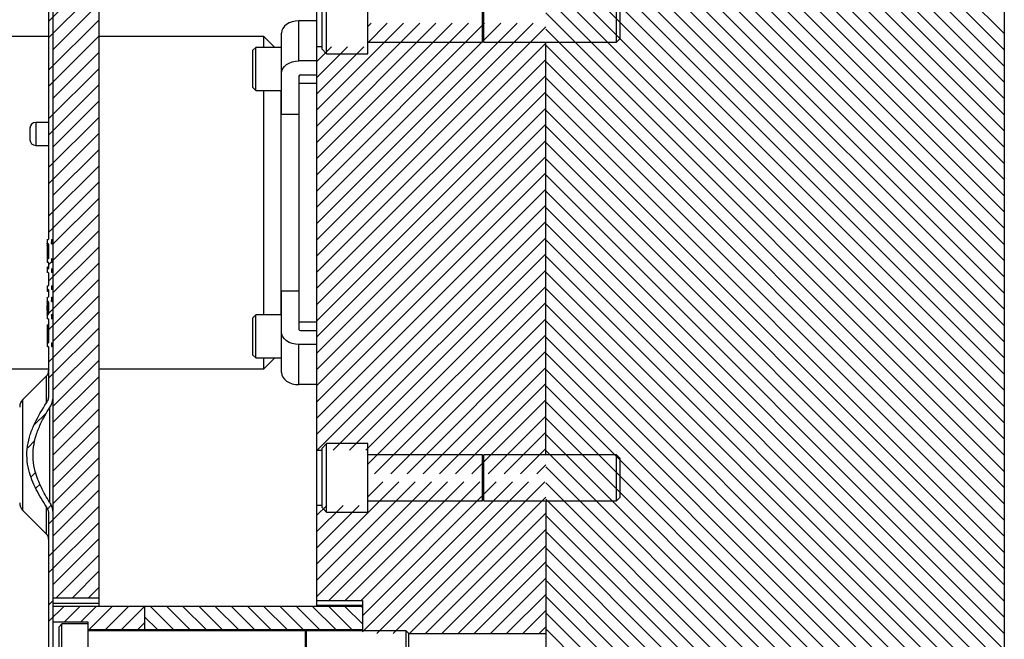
# Model space of a CAD drawing. Header units: inches. Extents: x 1907 to 2452, y -210 to -54.
# Tile 563 of 656: x 1992.02 to 2002.75, y -148.3 to -141.54. Entities that reach past the tile are written whole.
import ezdxf

# ---------------------------------------------------------------- set-up
doc = ezdxf.new("R2010")
doc.units = ezdxf.units.IN
doc.header["$LTSCALE"] = 0.5
doc.header["$MEASUREMENT"] = 0
doc.layers.add('SID-M-F', color=202, linetype='Continuous')
doc.layers.add('SID-M-S', color=105, linetype='Continuous')

msp = doc.modelspace()

# ---------------------------------------------------------------- linework, layer by layer
at = {"layer": 'SID-M-F', "linetype": 'Continuous'}
for p, q in [((2002.75222, -141.69387), (1997.75222, -136.69387)), ((2002.75222, -141.87065), (1997.75222, -136.87065)), ((2002.75222, -142.04742), (1997.75222, -137.04742)), ((2002.75222, -142.2242), (1997.75222, -137.2242)), ((2002.75222, -142.40098), (1997.75222, -137.40098)), ((2002.75222, -142.57775), (1997.75222, -137.57775)), ((2002.75222, -142.75453), (1997.75222, -137.75453)), ((2002.75222, -142.93131), (1997.75222, -137.93131)), ((2002.75222, -143.10808), (1997.75222, -138.10808)), ((2002.75222, -143.28486), (1997.75222, -138.28486)), ((2002.75222, -143.46164), (1997.75222, -138.46164)), ((2002.75222, -143.63841), (1997.75222, -138.63841)), ((2002.75222, -143.81519), (1997.75222, -138.81519)), ((2002.75222, -143.99197), (1997.75222, -138.99197)), ((2002.75222, -144.16874), (1997.75222, -139.16874)), ((2002.75222, -144.34552), (1997.75222, -139.34552)), ((2002.75222, -144.5223), (1997.75222, -139.5223)), ((2002.75222, -144.69907), (1997.75222, -139.69907)), ((2002.75222, -144.87585), (1997.75222, -139.87585)), ((2002.75222, -145.05263), (1997.75222, -140.05263)), ((2002.75222, -145.2294), (1997.75222, -140.2294)), ((2002.75222, -145.40618), (1997.75222, -140.40618)), ((2002.75222, -145.58296), (1997.75222, -140.58296)), ((2002.75222, -145.75973), (1997.75222, -140.75973)), ((2002.75222, -145.93651), (1997.75222, -140.93651)), ((1992.32998, -141.56301), (1992.87722, -141.01576)), ((1992.32998, -141.73978), (1992.87722, -141.19254)), ((2002.75222, -146.11329), (1997.75222, -141.11329)), ((2002.75222, -146.29006), (1997.75222, -141.29006)), ((1992.37722, -141.86931), (1992.87722, -141.36931)), ((2002.75222, -146.46684), (1997.75222, -141.46684)), ((1992.32998, -142.09334), (1992.87722, -141.54609)), ((1995.25222, -142.52985), (1996.20082, -141.58125)), ((1995.25222, -142.70662), (1996.3776, -141.58125)), ((1995.25222, -142.8834), (1996.55437, -141.58125)), ((1995.25222, -143.06018), (1996.73115, -141.58125)), ((1995.25222, -143.23696), (1996.90793, -141.58125)), ((1995.25222, -143.41373), (1997.0847, -141.58125)), ((1995.25222, -143.59051), (1997.26148, -141.58125)), ((1995.25222, -143.76729), (1997.43826, -141.58125)), ((1995.25222, -143.94406), (1997.61503, -141.58125)), ((1995.25222, -144.12084), (1997.75222, -141.62084)), ((1995.81222, -141.61629), (1995.84727, -141.58125)), ((1995.81222, -141.79307), (1996.02404, -141.58125)), ((1992.32998, -142.27011), (1992.87722, -141.72287)), ((2002.75222, -146.64362), (1997.75222, -141.64362)), ((1995.25222, -144.29762), (1997.75222, -141.79762)), ((1995.25222, -141.99952), (1995.41417, -141.83758)), ((1995.25222, -142.17629), (1995.59094, -141.83758)), ((1995.25222, -142.35307), (1995.76772, -141.83758)), ((2002.75222, -146.82039), (1997.75222, -141.82039)), ((1992.37722, -142.39964), (1992.87722, -141.89964)), ((1995.25222, -144.47439), (1997.75222, -141.97439)), ((2002.75222, -146.99717), (1997.75222, -141.99717)), ((1992.32998, -142.62367), (1992.87722, -142.07642)), ((1995.25222, -144.65117), (1997.75222, -142.15117)), ((1992.32998, -142.80044), (1992.87722, -142.2532)), ((2002.75222, -147.17395), (1997.75222, -142.17395)), ((1995.25222, -144.82795), (1997.75222, -142.32795)), ((2002.75222, -147.35072), (1997.75222, -142.35072)), ((1992.37722, -142.92997), (1992.87722, -142.42997)), ((1995.25222, -145.00472), (1997.75222, -142.50472)), ((2002.75222, -147.5275), (1997.75222, -142.5275)), ((1992.32998, -143.154), (1992.87722, -142.60675)), ((1995.25222, -145.1815), (1997.75222, -142.6815)), ((1992.32998, -143.33077), (1992.87722, -142.78353)), ((2002.75222, -147.70428), (1997.75222, -142.70428)), ((1995.25222, -145.35828), (1997.75222, -142.85828)), ((2002.75222, -147.88105), (1997.75222, -142.88105)), ((1992.37722, -143.4603), (1992.87722, -142.9603)), ((1995.25222, -145.53505), (1997.75222, -143.03505)), ((2002.75222, -148.05783), (1997.75222, -143.05783)), ((1992.32998, -143.68433), (1992.87722, -143.13708)), ((1995.25222, -145.71183), (1997.75222, -143.21183)), ((1992.32998, -143.8611), (1992.87722, -143.31386)), ((2002.75222, -148.23461), (1997.75222, -143.23461)), ((1995.25222, -145.88861), (1997.75222, -143.38861)), ((2002.75222, -148.41138), (1997.75222, -143.41138)), ((1992.37722, -143.99063), (1992.87722, -143.49063)), ((1995.25222, -146.06538), (1997.75222, -143.56538)), ((2002.75222, -148.58816), (1997.75222, -143.58816)), ((1992.37722, -144.16741), (1992.87722, -143.66741)), ((1995.25766, -146.23672), (1997.75222, -143.74216)), ((2002.75222, -148.76494), (1997.75222, -143.76494)), ((1992.32998, -144.39143), (1992.87722, -143.84419)), ((1995.43444, -146.23672), (1997.75222, -143.91894)), ((2002.75222, -148.94171), (1997.75222, -143.94171)), ((1992.37722, -144.52096), (1992.87722, -144.02096)), ((1992.32998, -144.21466), (1992.36148, -144.18316)), ((1992.32998, -144.74499), (1992.87722, -144.19774)), ((1995.61122, -146.23672), (1997.75222, -144.09571)), ((2002.75222, -149.11849), (1997.75222, -144.11849)), ((1995.78799, -146.23672), (1997.75222, -144.27249)), ((2002.75222, -149.29527), (1997.75222, -144.29527)), ((1992.32998, -144.92176), (1992.87722, -144.37452)), ((1995.81222, -146.38927), (1997.75222, -144.44927)), ((2002.75222, -149.47204), (1997.75222, -144.47204)), ((1992.37722, -145.05129), (1992.87722, -144.55129)), ((1995.88522, -146.49304), (1997.75222, -144.62604)), ((1992.32998, -145.27532), (1992.87722, -144.72807)), ((2002.75222, -149.64882), (1997.75222, -144.64882)), ((1992.31482, -144.76014), (1992.31853, -144.75643)), ((1996.062, -146.49304), (1997.75222, -144.80282)), ((2002.75222, -149.8256), (1997.75222, -144.8256)), ((1992.32998, -145.45209), (1992.87722, -144.90485)), ((1996.23878, -146.49304), (1997.75222, -144.9796)), ((2002.75222, -150.00237), (1997.75222, -145.00237)), ((1992.37722, -145.58162), (1992.87722, -145.08162)), ((1996.41555, -146.49304), (1997.75222, -145.15637)), ((1992.37722, -145.7584), (1992.87722, -145.2584)), ((2002.75222, -150.17915), (1997.75222, -145.17915)), ((1996.59233, -146.49304), (1997.75222, -145.33315)), ((2002.75222, -150.35593), (1997.75222, -145.35593)), ((1992.37722, -145.93518), (1992.87722, -145.43518)), ((1996.76911, -146.49304), (1997.75222, -145.50993)), ((2002.75222, -150.5327), (1997.75222, -145.5327)), ((1992.37722, -146.11196), (1992.87722, -145.61196)), ((1996.94588, -146.49304), (1997.75222, -145.6867)), ((1992.37722, -146.28873), (1992.87722, -145.78873)), ((2002.75222, -150.70948), (1997.75222, -145.70948)), ((1992.17088, -145.96475), (1992.30852, -145.8271)), ((1997.12266, -146.49304), (1997.75222, -145.86348)), ((2002.75222, -150.88626), (1997.75222, -145.88626)), ((1992.37722, -146.46551), (1992.87722, -145.96551)), ((1992.10301, -146.20939), (1992.18048, -146.13193)), ((1997.29944, -146.49304), (1997.75222, -146.04026)), ((2002.75222, -151.06304), (1997.75222, -146.06304)), ((1992.37722, -146.64229), (1992.87722, -146.14229)), ((1997.47621, -146.49304), (1997.75222, -146.21703)), ((2002.75222, -151.23981), (1997.75222, -146.23981)), ((1992.37722, -146.81906), (1992.87722, -146.31906)), ((1997.65299, -146.49304), (1997.75222, -146.39381)), ((2002.75222, -151.41659), (1997.75222, -146.41659)), ((1992.13957, -146.52639), (1992.19018, -146.47578)), ((1992.32998, -147.04308), (1992.87722, -146.49584)), ((1992.19113, -146.6516), (1992.2366, -146.60613)), ((1995.25222, -147.4796), (1996.15057, -146.58125)), ((1995.25222, -147.65637), (1996.32734, -146.58125)), ((1995.25222, -147.83315), (1996.50412, -146.58125)), ((1995.38674, -147.87541), (1996.6809, -146.58125)), ((1995.56352, -147.87541), (1996.85767, -146.58125)), ((1995.7403, -147.87541), (1997.03445, -146.58125)), ((1995.75222, -148.04026), (1997.21123, -146.58125)), ((1995.75222, -148.21703), (1997.388, -146.58125)), ((1995.81222, -146.74282), (1995.97379, -146.58125)), ((1995.91111, -148.23493), (1997.56478, -146.58125)), ((1996.08788, -148.23493), (1997.74156, -146.58125)), ((2002.75222, -151.59337), (1997.75222, -146.59337)), ((1992.37722, -147.17262), (1992.87722, -146.67262)), ((1996.26466, -148.23493), (1997.75222, -146.74736)), ((2002.75222, -151.77014), (1997.75222, -146.77014)), ((1992.31752, -146.87877), (1992.35631, -146.83998)), ((1992.37722, -147.34939), (1992.87722, -146.84939)), ((1995.25222, -146.94927), (1995.36391, -146.83758)), ((1995.25222, -147.12604), (1995.54069, -146.83758)), ((1995.25222, -147.30282), (1995.71747, -146.83758)), ((1996.44144, -148.23493), (1997.75222, -146.92414)), ((2002.75222, -151.94692), (1997.75222, -146.94692)), ((1992.32998, -147.57341), (1992.87722, -147.02617)), ((1992.37722, -147.70295), (1992.87722, -147.20295)), ((1996.61821, -148.23493), (1997.75222, -147.10092)), ((2002.75222, -152.1237), (1997.75222, -147.1237)), ((1996.79499, -148.23493), (1997.75222, -147.27769)), ((2002.75222, -152.30047), (1997.75222, -147.30047)), ((1992.32998, -147.39664), (1992.37722, -147.34939)), ((1992.41279, -147.84416), (1992.87722, -147.37972)), ((1996.97177, -148.23493), (1997.75222, -147.45447)), ((2002.75222, -152.47725), (1997.75222, -147.47725)), ((1992.58957, -147.84416), (1992.87722, -147.5565)), ((1997.14854, -148.23493), (1997.75222, -147.63125)), ((1992.76634, -147.84416), (1992.87722, -147.73328)), ((2002.75222, -152.65403), (1997.75222, -147.65403)), ((1997.32532, -148.23493), (1997.75222, -147.80802)), ((2000.97248, -151.05106), (1997.75222, -147.8308)), ((1992.32998, -147.92697), (1992.37722, -147.87972)), ((1992.32998, -148.10374), (1992.49456, -147.93916)), ((1992.50457, -148.10593), (1992.67134, -147.93916)), ((1992.68135, -148.10593), (1992.84811, -147.93916)), ((1992.77262, -148.19143), (1993.02489, -147.93916)), ((1992.9494, -148.19143), (1993.20167, -147.93916)), ((1993.12618, -148.19143), (1993.37722, -147.94038)), ((1993.69343, -148.19143), (1993.44117, -147.93916)), ((1993.87021, -148.19143), (1993.61795, -147.93916)), ((1994.04699, -148.19143), (1993.79472, -147.93916)), ((1994.22376, -148.19143), (1993.9715, -147.93916)), ((1994.40054, -148.19143), (1994.14828, -147.93916)), ((1994.57732, -148.19143), (1994.32505, -147.93916)), ((1994.75409, -148.19143), (1994.50183, -147.93916)), ((1994.93087, -148.19143), (1994.67861, -147.93916)), ((1995.10765, -148.19143), (1994.85538, -147.93916)), ((1995.28442, -148.19143), (1995.03216, -147.93916)), ((1995.4612, -148.19143), (1995.20894, -147.93916)), ((1995.63798, -148.19143), (1995.38571, -147.93916)), ((1995.75222, -148.1289), (1995.56249, -147.93916)), ((1995.75222, -147.95212), (1995.73927, -147.93916)), ((1993.51666, -148.19143), (1993.37722, -148.052)), ((1997.5021, -148.23493), (1997.75222, -147.9848)), ((2000.78179, -151.03715), (1997.75222, -148.00758)), ((1993.30295, -148.19143), (1993.37722, -148.11716)), ((1997.67887, -148.23493), (1997.75222, -148.16158)), ((2000.60502, -151.03715), (1997.75222, -148.18436))]:
    msp.add_line(p, q, dxfattribs=at)
at = {"layer": 'SID-M-S'}
for p, q in [((1995.25222, -134.53715), (1995.25222, -147.93916)), ((2002.75222, -134.53715), (2002.75222, -153.03715)), ((1992.37722, -139.53715), (1992.37722, -148.95368)), ((1992.87722, -139.53715), (1992.87722, -147.93916)), ((1992.32998, -140.03715), (1992.32998, -143.9343)), ((1995.36222, -141.91215), (1995.36222, -141.16215)), ((1995.81222, -141.91215), (1995.81222, -141.16215)), ((1995.31222, -141.86215), (1995.31222, -141.21215)), ((1997.06262, -141.78715), (1997.06262, -141.28715)), ((1997.07683, -141.78715), (1997.07683, -141.28715)), ((1998.52317, -141.78715), (1998.52317, -141.28715)), ((1997.06415, -141.75229), (1997.06415, -141.322)), ((1998.56222, -141.7481), (1998.56222, -141.3262)), ((1994.90208, -141.61276), (1994.88461, -141.63586)), ((1994.92558, -141.5925), (1994.90208, -141.61276)), ((1994.95422, -141.57588), (1994.92558, -141.5925)), ((1994.9869, -141.56353), (1994.95422, -141.57588)), ((1995.02235, -141.55593), (1994.9869, -141.56353)), ((1995.05922, -141.55336), (1995.02235, -141.55593)), ((1995.05922, -141.99177), (1995.05922, -141.55336)), ((1995.25222, -141.55336), (1995.05922, -141.55336)), ((1992.32998, -141.72465), (1991.77222, -141.72465)), ((1994.67872, -141.72465), (1992.87722, -141.72465)), ((1994.79844, -141.84437), (1994.67872, -141.72465)), ((1994.67872, -141.84437), (1994.67872, -141.72465)), ((1994.87386, -141.66093), (1994.87022, -141.687)), ((1994.87022, -142.57139), (1994.87022, -141.687)), ((1994.88461, -141.63586), (1994.87386, -141.66093)), ((1995.31222, -141.83758), (1995.25222, -141.83758)), ((1995.81222, -141.78715), (1997.06262, -141.78715)), ((1997.06415, -141.75229), (1997.07683, -141.78715)), ((1997.07683, -141.78715), (1998.52317, -141.78715)), ((1997.75222, -146.28715), (1997.75222, -141.78715)), ((1998.52317, -141.78715), (1998.56222, -141.7481)), ((1994.58897, -141.84437), (1994.55772, -141.87562)), ((1994.55772, -142.28187), (1994.55772, -141.87562)), ((1994.87022, -141.84437), (1994.58897, -141.84437)), ((1994.58897, -142.31312), (1994.58897, -141.84437)), ((1995.31222, -141.86215), (1995.36222, -141.91215)), ((1995.36222, -141.91215), (1995.81222, -141.91215)), ((1994.88461, -142.07427), (1994.90208, -142.05116)), ((1994.90208, -142.05116), (1994.92558, -142.03091)), ((1994.92558, -142.03091), (1994.95422, -142.01429)), ((1994.95422, -142.01429), (1994.9869, -142.00194)), ((1994.9869, -142.00194), (1995.02235, -141.99433)), ((1995.02235, -141.99433), (1995.05922, -141.99177)), ((1995.25222, -141.99177), (1995.05922, -141.99177)), ((1994.87022, -142.12541), (1994.87386, -142.09934)), ((1994.87386, -142.09934), (1994.88461, -142.07427)), ((1995.05922, -142.15617), (1995.05922, -144.91813)), ((1995.07672, -142.14379), (1995.25222, -142.14379)), ((1995.05922, -142.23499), (1995.25222, -142.23499)), ((1994.55772, -142.28187), (1994.58897, -142.31312)), ((1994.58897, -142.31312), (1994.87022, -142.31312)), ((1994.67872, -144.76118), (1994.67872, -142.31312)), ((1994.86622, -144.76118), (1994.86622, -142.31312)), ((1994.87022, -142.57139), (1995.05922, -142.57139)), ((1992.32998, -142.66215), (1992.18922, -142.66215)), ((1992.18922, -142.66215), (1992.18922, -142.91215)), ((1992.12722, -142.72415), (1992.12722, -142.85015)), ((1992.18922, -142.91215), (1992.32998, -142.91215)), ((1992.31423, -143.94307), (1992.31817, -143.93868)), ((1992.31423, -143.94307), (1992.31423, -144.02848)), ((1992.31426, -143.98063), (1992.31423, -143.98012)), ((1992.31817, -143.93868), (1992.32604, -143.93868)), ((1992.32604, -143.98584), (1992.31817, -143.98584)), ((1992.31817, -144.14804), (1992.31817, -143.98584)), ((1992.32998, -143.9343), (1992.32604, -143.93868)), ((1992.32604, -143.98584), (1992.32604, -144.14804)), ((1992.36148, -143.94307), (1992.36541, -143.93868)), ((1992.36148, -143.94307), (1992.36148, -143.98012)), ((1992.36148, -143.97324), (1992.36155, -143.97289)), ((1992.3615, -143.98063), (1992.36148, -143.98012)), ((1992.36155, -143.97289), (1992.36178, -143.97255)), ((1992.36178, -143.97255), (1992.36214, -143.97224)), ((1992.36214, -143.97224), (1992.36263, -143.97197)), ((1992.36263, -143.97197), (1992.36323, -143.97175)), ((1992.36323, -143.97175), (1992.36391, -143.97158)), ((1992.36391, -143.97158), (1992.36465, -143.97148)), ((1992.36465, -143.97148), (1992.36541, -143.97145)), ((1992.36541, -143.93868), (1992.37329, -143.93868)), ((1992.36541, -143.98584), (1992.36541, -143.93868)), ((1992.37329, -143.94435), (1992.36541, -143.94435)), ((1992.37329, -143.94507), (1992.36541, -143.94507)), ((1992.37329, -143.97043), (1992.36541, -143.97043)), ((1992.37329, -143.97145), (1992.36541, -143.97145)), ((1992.37329, -143.98584), (1992.36541, -143.98584)), ((1992.37722, -143.9343), (1992.37329, -143.93868)), ((1992.37329, -143.98584), (1992.37329, -143.93868)), ((1992.37329, -143.97145), (1992.37406, -143.97141)), ((1992.37406, -143.97141), (1992.37479, -143.97131)), ((1992.37479, -143.97131), (1992.37547, -143.97115)), ((1992.37547, -143.97115), (1992.37607, -143.97092)), ((1992.37607, -143.97092), (1992.37656, -143.97065)), ((1992.37656, -143.97065), (1992.37692, -143.97034)), ((1992.37692, -143.97034), (1992.37715, -143.97001)), ((1992.37715, -143.97001), (1992.37722, -143.96966)), ((1992.31431, -144.00133), (1992.31423, -144.0009)), ((1992.31423, -144.02848), (1992.31423, -144.18347)), ((1992.31423, -144.03043), (1992.32998, -144.03043)), ((1992.31453, -144.00174), (1992.31431, -144.00133)), ((1992.3149, -144.00213), (1992.31453, -144.00174)), ((1992.31539, -144.00246), (1992.3149, -144.00213)), ((1992.31598, -144.00274), (1992.31539, -144.00246)), ((1992.31666, -144.00294), (1992.31598, -144.00274)), ((1992.3174, -144.00307), (1992.31666, -144.00294)), ((1992.31817, -144.00311), (1992.3174, -144.00307)), ((1992.32604, -144.00311), (1992.31817, -144.00311)), ((1992.32604, -144.00435), (1992.31817, -144.00435)), ((1992.32604, -144.02945), (1992.31817, -144.02945)), ((1992.32681, -144.00315), (1992.32604, -144.00311)), ((1992.32755, -144.00328), (1992.32681, -144.00315)), ((1992.32823, -144.00349), (1992.32755, -144.00328)), ((1992.32883, -144.00376), (1992.32823, -144.00349)), ((1992.32932, -144.0041), (1992.32883, -144.00376)), ((1992.32968, -144.00448), (1992.32932, -144.0041)), ((1992.3299, -144.0049), (1992.32968, -144.00448)), ((1992.32998, -144.00533), (1992.3299, -144.0049)), ((1992.32998, -143.99284), (1992.32998, -144.1441)), ((1992.32998, -144.1441), (1992.31423, -144.1441)), ((1992.31817, -144.14804), (1992.32604, -144.14804)), ((1992.32604, -144.18741), (1992.31817, -144.18741)), ((1992.32998, -144.19135), (1992.32998, -144.25544)), ((1992.36148, -144.15198), (1992.36148, -144.18347)), ((1992.37722, -144.18347), (1992.36148, -144.18347)), ((1992.36541, -144.14804), (1992.37329, -144.14804)), ((1992.36541, -144.18741), (1992.36541, -144.14804)), ((1992.37329, -144.18741), (1992.36541, -144.18741)), ((1992.37329, -144.14804), (1992.37329, -144.18741)), ((1992.31423, -144.24537), (1992.31423, -144.29441)), ((1992.31423, -144.26374), (1992.31817, -144.25959)), ((1992.31817, -144.29855), (1992.31423, -144.29441)), ((1992.32604, -144.24143), (1992.31817, -144.24143)), ((1992.31817, -144.24143), (1992.31817, -144.25959)), ((1992.31817, -144.24163), (1992.32604, -144.24163)), ((1992.31817, -144.25959), (1992.32604, -144.25959)), ((1992.32604, -144.29855), (1992.31817, -144.29855)), ((1992.32604, -144.24143), (1992.32604, -144.25959)), ((1992.32998, -144.25544), (1992.32604, -144.25959)), ((1992.32604, -144.29855), (1992.32998, -144.30269)), ((1992.32998, -144.30269), (1992.32998, -144.43959)), ((1992.36148, -144.26374), (1992.36541, -144.25959)), ((1992.36148, -144.26374), (1992.36148, -144.29441)), ((1992.37722, -144.27642), (1992.36148, -144.27642)), ((1992.36541, -144.29855), (1992.36148, -144.29441)), ((1992.36541, -144.25959), (1992.37329, -144.25959)), ((1992.36541, -144.29855), (1992.36541, -144.25959)), ((1992.37329, -144.28016), (1992.36541, -144.28016)), ((1992.37329, -144.29855), (1992.36541, -144.29855)), ((1992.37722, -144.25544), (1992.37329, -144.25959)), ((1992.37329, -144.29855), (1992.37329, -144.25959)), ((1992.37329, -144.29855), (1992.37722, -144.30269)), ((1992.31423, -144.44787), (1992.31817, -144.44373)), ((1992.31423, -144.44787), (1992.31423, -144.49691)), ((1992.31817, -144.48269), (1992.31423, -144.47854)), ((1992.31817, -144.44373), (1992.32604, -144.44373)), ((1992.32604, -144.48269), (1992.31817, -144.48269)), ((1992.31817, -144.50085), (1992.31817, -144.48269)), ((1992.31817, -144.50064), (1992.32604, -144.50064)), ((1992.31817, -144.50085), (1992.32604, -144.50085)), ((1992.32998, -144.43959), (1992.32604, -144.44373)), ((1992.32604, -144.48269), (1992.32998, -144.48684)), ((1992.32604, -144.48269), (1992.32604, -144.50085)), ((1992.32998, -144.48684), (1992.32998, -144.56422)), ((1992.36148, -144.44787), (1992.36541, -144.44373)), ((1992.36148, -144.44787), (1992.36148, -144.47854)), ((1992.36148, -144.46586), (1992.37722, -144.46586)), ((1992.36541, -144.48269), (1992.36148, -144.47854)), ((1992.36541, -144.44373), (1992.37329, -144.44373)), ((1992.36541, -144.48269), (1992.36541, -144.44373)), ((1992.37329, -144.46212), (1992.36541, -144.46212)), ((1992.37329, -144.48269), (1992.36541, -144.48269)), ((1992.37722, -144.43959), (1992.37329, -144.44373)), ((1992.37329, -144.48269), (1992.37329, -144.44373)), ((1992.37329, -144.48269), (1992.37722, -144.48684)), ((1995.05922, -144.50291), (1994.87022, -144.50291)), ((1994.87022, -145.38729), (1994.87022, -144.50291)), ((1992.31423, -144.57299), (1992.31817, -144.5686)), ((1992.31423, -144.57299), (1992.31423, -144.6584)), ((1992.31426, -144.61056), (1992.31423, -144.61004)), ((1992.31817, -144.5686), (1992.32604, -144.5686)), ((1992.32604, -144.61577), (1992.31817, -144.61577)), ((1992.31817, -144.71282), (1992.31817, -144.61577)), ((1992.32998, -144.56422), (1992.32604, -144.5686)), ((1992.32604, -144.61577), (1992.32604, -144.75643)), ((1992.32998, -144.62276), (1992.32998, -144.74944)), ((1992.36148, -144.57299), (1992.36541, -144.5686)), ((1992.36148, -144.57299), (1992.36148, -144.61004)), ((1992.36148, -144.60316), (1992.36155, -144.60281)), ((1992.3615, -144.61056), (1992.36148, -144.61004)), ((1992.36155, -144.60281), (1992.36178, -144.60247)), ((1992.36178, -144.60247), (1992.36214, -144.60217)), ((1992.36214, -144.60217), (1992.36263, -144.60189)), ((1992.36263, -144.60189), (1992.36323, -144.60167)), ((1992.36323, -144.60167), (1992.36391, -144.60151)), ((1992.36391, -144.60151), (1992.36465, -144.6014)), ((1992.36465, -144.6014), (1992.36541, -144.60137)), ((1992.36541, -144.5686), (1992.37329, -144.5686)), ((1992.36541, -144.61577), (1992.36541, -144.5686)), ((1992.37329, -144.57427), (1992.36541, -144.57427)), ((1992.37329, -144.57499), (1992.36541, -144.57499)), ((1992.37329, -144.60035), (1992.36541, -144.60035)), ((1992.37329, -144.60137), (1992.36541, -144.60137)), ((1992.37329, -144.61577), (1992.36541, -144.61577)), ((1992.37722, -144.56422), (1992.37329, -144.5686)), ((1992.37329, -144.61577), (1992.37329, -144.5686)), ((1992.37329, -144.60137), (1992.37406, -144.60134)), ((1992.37406, -144.60134), (1992.37479, -144.60123)), ((1992.37479, -144.60123), (1992.37547, -144.60107)), ((1992.37547, -144.60107), (1992.37607, -144.60085)), ((1992.37607, -144.60085), (1992.37656, -144.60057)), ((1992.37656, -144.60057), (1992.37692, -144.60026)), ((1992.37692, -144.60026), (1992.37715, -144.59993)), ((1992.37715, -144.59993), (1992.37722, -144.59958)), ((1992.31431, -144.63125), (1992.31423, -144.63082)), ((1992.31423, -144.7138), (1992.31423, -144.6584)), ((1992.31423, -144.66035), (1992.32998, -144.66035)), ((1992.32998, -144.71185), (1992.31423, -144.71185)), ((1992.31423, -144.7138), (1992.31423, -144.79921)), ((1992.31453, -144.63167), (1992.31431, -144.63125)), ((1992.3149, -144.63205), (1992.31453, -144.63167)), ((1992.31539, -144.63238), (1992.3149, -144.63205)), ((1992.31598, -144.63266), (1992.31539, -144.63238)), ((1992.31666, -144.63286), (1992.31598, -144.63266)), ((1992.3174, -144.63299), (1992.31666, -144.63286)), ((1992.31817, -144.63303), (1992.3174, -144.63299)), ((1992.32604, -144.63303), (1992.31817, -144.63303)), ((1992.32604, -144.63428), (1992.31817, -144.63428)), ((1992.32604, -144.65937), (1992.31817, -144.65937)), ((1992.31817, -144.71282), (1992.31817, -144.75643)), ((1992.32604, -144.71282), (1992.31817, -144.71282)), ((1992.32681, -144.63308), (1992.32604, -144.63303)), ((1992.32755, -144.6332), (1992.32681, -144.63308)), ((1992.32823, -144.63341), (1992.32755, -144.6332)), ((1992.32883, -144.63368), (1992.32823, -144.63341)), ((1992.32932, -144.63402), (1992.32883, -144.63368)), ((1992.32968, -144.6344), (1992.32932, -144.63402)), ((1992.3299, -144.63482), (1992.32968, -144.6344)), ((1992.32968, -144.7378), (1992.3299, -144.73738)), ((1992.32998, -144.63525), (1992.3299, -144.63482)), ((1992.3299, -144.73738), (1992.32998, -144.73695)), ((1992.31423, -144.74138), (1992.31431, -144.74095)), ((1992.31423, -144.76216), (1992.31426, -144.76164)), ((1992.31817, -144.80359), (1992.31423, -144.79921)), ((1992.31431, -144.74095), (1992.31453, -144.74053)), ((1992.31453, -144.74053), (1992.3149, -144.74015)), ((1992.3149, -144.74015), (1992.31539, -144.73981)), ((1992.31539, -144.73981), (1992.31598, -144.73954)), ((1992.31598, -144.73954), (1992.31666, -144.73933)), ((1992.31666, -144.73933), (1992.3174, -144.73921)), ((1992.3174, -144.73921), (1992.31817, -144.73916)), ((1992.32604, -144.73792), (1992.31817, -144.73792)), ((1992.32604, -144.73916), (1992.31817, -144.73916)), ((1992.31817, -144.75643), (1992.32604, -144.75643)), ((1992.32604, -144.80359), (1992.31817, -144.80359)), ((1992.32604, -144.73916), (1992.32681, -144.73912)), ((1992.32604, -144.80359), (1992.32998, -144.80798)), ((1992.32681, -144.73912), (1992.32755, -144.739)), ((1992.32755, -144.739), (1992.32823, -144.73879)), ((1992.32823, -144.73879), (1992.32883, -144.73851)), ((1992.32883, -144.73851), (1992.32932, -144.73818)), ((1992.32932, -144.73818), (1992.32968, -144.7378)), ((1992.32998, -144.80798), (1992.32998, -145.06274)), ((1992.36148, -144.76216), (1992.3615, -144.76164)), ((1992.36148, -144.76216), (1992.36148, -144.79921)), ((1992.36155, -144.76939), (1992.36148, -144.76904)), ((1992.36541, -144.80359), (1992.36148, -144.79921)), ((1992.36178, -144.76972), (1992.36155, -144.76939)), ((1992.36214, -144.77003), (1992.36178, -144.76972)), ((1992.36263, -144.7703), (1992.36214, -144.77003)), ((1992.36323, -144.77053), (1992.36263, -144.7703)), ((1992.36391, -144.77069), (1992.36323, -144.77053)), ((1992.36465, -144.77079), (1992.36391, -144.77069)), ((1992.36541, -144.77083), (1992.36465, -144.77079)), ((1992.36541, -144.75643), (1992.37329, -144.75643)), ((1992.36541, -144.80359), (1992.36541, -144.75643)), ((1992.37329, -144.77083), (1992.36541, -144.77083)), ((1992.37329, -144.77185), (1992.36541, -144.77185)), ((1992.37329, -144.7972), (1992.36541, -144.7972)), ((1992.37329, -144.79793), (1992.36541, -144.79793)), ((1992.37329, -144.80359), (1992.36541, -144.80359)), ((1992.37329, -144.80359), (1992.37329, -144.75643)), ((1992.37406, -144.77086), (1992.37329, -144.77083)), ((1992.37329, -144.80359), (1992.37722, -144.80798)), ((1992.37479, -144.77096), (1992.37406, -144.77086)), ((1992.37547, -144.77113), (1992.37479, -144.77096)), ((1992.37607, -144.77135), (1992.37547, -144.77113)), ((1992.37656, -144.77162), (1992.37607, -144.77135)), ((1992.37692, -144.77193), (1992.37656, -144.77162)), ((1992.37715, -144.77227), (1992.37692, -144.77193)), ((1992.37722, -144.77262), (1992.37715, -144.77227)), ((1994.58897, -144.76118), (1994.55772, -144.79243)), ((1994.55772, -145.19868), (1994.55772, -144.79243)), ((1994.87022, -144.76118), (1994.58897, -144.76118)), ((1994.58897, -145.22993), (1994.58897, -144.76118)), ((1995.25222, -144.83931), (1995.05922, -144.83931)), ((1992.31423, -144.87376), (1992.31423, -145.10211)), ((1992.31423, -144.87376), (1992.32998, -144.87376)), ((1992.31817, -145.06668), (1992.31817, -144.86983)), ((1992.31817, -144.86983), (1992.32604, -144.86983)), ((1992.32604, -144.86983), (1992.32604, -145.06668)), ((1994.87386, -144.97496), (1994.87022, -144.94889)), ((1995.07672, -144.9305), (1995.25222, -144.9305)), ((1994.88461, -145.00003), (1994.87386, -144.97496)), ((1994.90208, -145.02314), (1994.88461, -145.00003)), ((1994.92558, -145.04339), (1994.90208, -145.02314)), ((1994.95422, -145.06001), (1994.92558, -145.04339)), ((1992.32998, -145.06274), (1992.31423, -145.06274)), ((1992.31817, -145.06668), (1992.32604, -145.06668)), ((1992.32604, -145.10605), (1992.31817, -145.10605)), ((1992.32998, -145.10998), (1992.32998, -145.63794)), ((1992.36148, -145.07061), (1992.36148, -145.10211)), ((1992.37722, -145.10211), (1992.36148, -145.10211)), ((1992.36541, -145.06668), (1992.37329, -145.06668)), ((1992.36541, -145.10605), (1992.36541, -145.06668)), ((1992.37329, -145.10605), (1992.36541, -145.10605)), ((1992.37329, -145.06668), (1992.37329, -145.10605)), ((1994.9869, -145.07236), (1994.95422, -145.06001)), ((1995.02235, -145.07996), (1994.9869, -145.07236)), ((1995.05922, -145.08253), (1995.02235, -145.07996)), ((1995.25222, -145.08253), (1995.05922, -145.08253)), ((1995.05922, -145.52094), (1995.05922, -145.08253)), ((1994.55772, -145.19868), (1994.58897, -145.22993)), ((1994.58897, -145.22993), (1994.87022, -145.22993)), ((1994.67872, -145.34965), (1994.79844, -145.22993)), ((1994.67872, -145.34965), (1994.67872, -145.22993)), ((1991.77222, -145.34965), (1992.32998, -145.34965)), ((1992.87722, -145.34965), (1994.67872, -145.34965)), ((1992.30692, -145.42438), (1992.04961, -145.68169)), ((1992.30692, -145.71943), (1992.30692, -145.42438)), ((1994.87022, -145.38729), (1994.87386, -145.41337)), ((1994.87386, -145.41337), (1994.88461, -145.43844)), ((1994.88461, -145.43844), (1994.90208, -145.46154)), ((1994.90208, -145.46154), (1994.92558, -145.48179)), ((1994.92558, -145.48179), (1994.95422, -145.49841)), ((1994.95422, -145.49841), (1994.9869, -145.51076)), ((1994.9869, -145.51076), (1995.02235, -145.51837)), ((1995.02235, -145.51837), (1995.05922, -145.52094)), ((1995.25222, -145.52094), (1995.05922, -145.52094)), ((1992.04961, -146.89261), (1992.04961, -145.68169)), ((1992.34032, -145.76735), (1992.34032, -146.80608)), ((1995.25222, -146.23672), (1995.31222, -146.23672)), ((1995.36222, -146.16215), (1995.31222, -146.21215)), ((1995.31222, -146.86215), (1995.31222, -146.21215)), ((1995.81222, -146.16215), (1995.36222, -146.16215)), ((1995.36222, -146.91215), (1995.36222, -146.16215)), ((1995.81222, -146.91215), (1995.81222, -146.16215)), ((1997.06262, -146.28715), (1995.81222, -146.28715)), ((1997.06262, -146.78715), (1997.06262, -146.28715)), ((1997.07683, -146.28715), (1997.06415, -146.322)), ((1997.06415, -146.75229), (1997.06415, -146.322)), ((1998.52317, -146.28715), (1997.07683, -146.28715)), ((1997.07683, -146.78715), (1997.07683, -146.28715)), ((1998.56222, -146.3262), (1998.52317, -146.28715)), ((1998.52317, -146.78715), (1998.52317, -146.28715)), ((1998.56222, -146.7481), (1998.56222, -146.3262)), ((1997.06415, -146.75229), (1997.07683, -146.78715)), ((1998.52317, -146.78715), (1998.56222, -146.7481)), ((1992.30692, -147.14991), (1992.30692, -146.85487)), ((1995.31222, -146.83758), (1995.25222, -146.83758)), ((1995.31222, -146.86215), (1995.36222, -146.91215)), ((1995.81222, -146.78715), (1997.06262, -146.78715)), ((1997.07683, -146.78715), (1998.52317, -146.78715)), ((1997.75222, -146.78715), (1997.75222, -153.03715)), ((1992.30692, -147.14991), (1992.04961, -146.89261)), ((1992.32998, -146.93636), (1992.32998, -152.53715)), ((1995.36222, -146.91215), (1995.81222, -146.91215)), ((1992.37722, -147.84416), (1992.87722, -147.84416)), ((1992.87722, -147.90823), (1992.37722, -147.90823)), ((1995.75222, -147.93916), (1992.37722, -147.93916)), ((1993.37722, -147.93916), (1993.37722, -148.20718)), ((1995.25222, -147.87541), (1995.75222, -147.87541)), ((1995.75222, -147.93033), (1995.25222, -147.93033)), ((1995.75222, -147.87541), (1995.75222, -148.20718)), ((1992.37722, -148.10593), (1992.75722, -148.10593)), ((1992.47597, -148.12905), (1992.44472, -148.1603)), ((1992.44472, -148.56655), (1992.44472, -148.1603)), ((1992.75722, -148.12905), (1992.47597, -148.12905)), ((1992.47597, -148.5978), (1992.47597, -148.12905)), ((1992.75722, -148.10593), (1992.75722, -148.62093)), ((1992.75722, -148.19143), (1995.75222, -148.19143)), ((1995.13262, -148.20718), (1992.75722, -148.20718)), ((1995.13262, -148.51968), (1995.13262, -148.20718)), ((1995.14272, -148.20718), (1995.13415, -148.23073)), ((1995.13415, -148.49612), (1995.13415, -148.23073)), ((1996.22947, -148.20718), (1995.14272, -148.20718)), ((1995.14272, -148.51968), (1995.14272, -148.20718)), ((1996.25722, -148.23493), (1996.22947, -148.20718)), ((1996.22947, -148.51968), (1996.22947, -148.20718)), ((1996.25722, -148.23493), (1997.75222, -148.23493)), ((1996.25722, -148.49193), (1996.25722, -148.23493))]:
    msp.add_line(p, q, dxfattribs=at)
for centre, radius, start, end in [((1997.06341, -141.75256), 0.000787, 20, 180), ((1995.07454, -142.15926), 0.01562, 81.950533, 168.578246), ((1992.18922, -142.72415), 0.062, 90, 180), ((1992.18922, -142.85015), 0.062, 180, 270), ((1992.317, -143.98027), 0.00277, 180.003829, 187.522641), ((1992.31625, -143.98218), 0.00204, 187.207515, 250.263672), ((1992.36522, -143.9481), 0.00375, 87.093213, 176.763206), ((1992.36493, -143.94856), 0.00352, 82.134434, 168.957995), ((1992.36493, -143.97391), 0.00352, 82.134434, 168.957995), ((1992.37348, -143.9406), 0.00375, 267.093213, 356.763206), ((1992.37377, -143.94159), 0.00352, 262.134434, 348.957995), ((1992.37377, -143.96694), 0.00352, 262.134434, 348.957995), ((1992.31725, -143.99964), 0.0048, 231.108408, 281.101477), ((1992.31725, -144.02474), 0.0048, 231.108408, 281.101477), ((1992.32697, -144.00906), 0.0048, 51.108408, 101.101477), ((1992.32697, -144.03416), 0.0048, 51.108408, 101.101477), ((1992.31817, -144.15198), 0.00394, 90, 180), ((1992.31817, -144.18347), 0.00394, 180, 270), ((1992.32604, -144.1441), 0.00394, 270, 0), ((1992.32604, -144.19135), 0.00394, 0, 90), ((1992.36541, -144.15198), 0.00394, 90, 180), ((1992.36541, -144.18347), 0.00394, 180, 270), ((1992.37329, -144.1441), 0.00394, 270, 0), ((1992.37329, -144.19135), 0.00394, 0, 90), ((1992.31817, -144.24537), 0.00394, 90, 180), ((1992.31807, -144.24547), 0.00384, 88.531254, 178.451786), ((1992.32604, -144.23749), 0.00394, 270, 0), ((1992.32614, -144.23779), 0.00384, 268.531254, 358.451786), ((1992.36532, -144.27632), 0.00384, 181.486053, 271.412694), ((1992.37338, -144.284), 0.00384, 1.486053, 91.412694), ((1992.31817, -144.49691), 0.00394, 180, 270), ((1992.31807, -144.49681), 0.00384, 181.548215, 271.468747), ((1992.32614, -144.50448), 0.00384, 1.548215, 91.468747), ((1992.32604, -144.50478), 0.00394, 0, 90), ((1992.36532, -144.46596), 0.00384, 88.587306, 178.513947), ((1992.37338, -144.45827), 0.00384, 268.587306, 358.513947), ((1992.317, -144.61019), 0.00277, 180.003828, 187.522423), ((1992.31625, -144.6121), 0.00204, 187.207528, 250.263712), ((1992.36522, -144.57802), 0.00375, 87.093227, 176.763224), ((1992.36493, -144.57848), 0.00352, 82.134421, 168.95797), ((1992.36493, -144.60383), 0.00352, 82.134421, 168.95797), ((1992.37348, -144.57052), 0.00375, 267.093227, 356.763224), ((1992.37377, -144.57151), 0.00352, 262.134421, 348.95797), ((1992.37377, -144.59686), 0.00352, 262.134421, 348.95797), ((1992.31725, -144.62957), 0.0048, 231.108452, 281.101469), ((1992.31725, -144.65466), 0.0048, 231.108452, 281.101469), ((1992.31725, -144.71753), 0.0048, 78.898531, 128.891548), ((1992.32697, -144.63898), 0.0048, 51.108452, 101.101469), ((1992.32697, -144.66408), 0.0048, 51.108452, 101.101469), ((1992.32697, -144.70812), 0.0048, 258.898531, 308.891548), ((1992.32697, -144.73321), 0.0048, 258.898531, 308.891548), ((1992.31725, -144.74263), 0.0048, 78.898531, 128.891548), ((1992.31625, -144.7601), 0.00204, 109.736288, 172.792473), ((1992.317, -144.762), 0.00277, 172.477577, 179.996172), ((1992.36493, -144.76836), 0.00352, 191.042018, 277.865572), ((1992.36522, -144.79418), 0.00375, 183.236785, 272.90678), ((1992.36493, -144.79372), 0.00352, 191.042018, 277.865572), ((1992.37377, -144.77534), 0.00352, 11.042018, 97.865572), ((1992.37377, -144.80069), 0.00352, 11.042018, 97.865572), ((1992.37348, -144.80167), 0.00375, 3.236785, 92.90678), ((1992.31817, -144.87376), 0.00394, 90, 180), ((1992.32604, -144.86589), 0.00394, 270, 0), ((1995.07454, -144.91503), 0.01562, 191.421754, 278.049467), ((1992.31817, -145.07061), 0.00394, 90, 180), ((1992.31817, -145.10211), 0.00394, 180, 270), ((1992.32604, -145.06274), 0.00394, 270, 0), ((1992.32604, -145.10998), 0.00394, 0, 90), ((1992.36541, -145.07061), 0.00394, 90, 180), ((1992.36541, -145.10211), 0.00394, 180, 270), ((1992.37329, -145.06274), 0.00394, 270, 0), ((1992.37329, -145.10998), 0.00394, 0, 90), ((1992.25124, -145.36871), 0.07874, 314.999997, 360), ((1992.13313, -145.76521), 0.11811, 135.000001, 180), ((1997.06341, -146.32173), 0.000787, 180, 340), ((1997.06341, -146.75256), 0.000787, 20, 180), ((1992.13313, -146.80909), 0.11811, 179.999999, 224.999999), ((1992.25124, -147.20559), 0.07874, 360, 45.000003), ((1995.13341, -148.23046), 0.000787, 180, 340)]:
    msp.add_arc(centre, radius, start, end, dxfattribs=at)
for centre, major_axis, start_param, end_param in [((1992.31817, -143.97885), (0, -0.007), 5.56051542, 6.28318531), ((1992.32604, -143.99284), (0, 0.007), 4.71238898, 6.28318531), ((1992.36541, -143.97885), (0, -0.007), 5.56051542, 6.28318531), ((1992.37329, -143.99284), (0, 0.007), 4.71238898, 6.28318531), ((1992.31817, -144.60877), (0, -0.007), 5.56051613, 6.28318531), ((1992.32604, -144.62276), (0, 0.007), 4.71238898, 6.28318531), ((1992.36541, -144.60877), (0, -0.007), 5.56051613, 6.28318531), ((1992.37329, -144.62276), (0, 0.007), 4.71238898, 6.28318531), ((1992.31817, -144.76343), (0, -0.007), 3.14159265, 3.86426183), ((1992.32604, -144.74944), (0, 0.007), 3.14159265, 4.71238898), ((1992.36541, -144.76343), (0, -0.007), 3.14159265, 3.86426183), ((1992.37329, -144.74944), (0, 0.007), 3.14159265, 4.71238898)]:
    msp.add_ellipse(centre, major_axis=major_axis, ratio=0.56279107, start_param=start_param, end_param=end_param, dxfattribs=at)
for points, knots in [([(1992.31557, -143.9841), (1992.31507, -143.98323), (1992.31445, -143.98213), (1992.31429, -143.98089), (1992.31426, -143.98063)], [0, 0, 0, 0, 0.791153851, 1, 1, 1, 1]), ([(1992.36281, -143.9841), (1992.36232, -143.98323), (1992.3617, -143.98213), (1992.36153, -143.98089), (1992.3615, -143.98063)], [0, 0, 0, 0, 0.79115385, 1, 1, 1, 1]), ([(1992.31557, -144.61402), (1992.31507, -144.61315), (1992.31445, -144.61205), (1992.31429, -144.61081), (1992.31426, -144.61056)], [0, 0, 0, 0, 0.79117926, 1, 1, 1, 1]), ([(1992.36281, -144.61402), (1992.36232, -144.61315), (1992.3617, -144.61205), (1992.36153, -144.61081), (1992.3615, -144.61056)], [0, 0, 0, 0, 0.79117926, 1, 1, 1, 1]), ([(1992.31426, -144.76164), (1992.31431, -144.76126), (1992.3145, -144.76003), (1992.31513, -144.75894), (1992.31557, -144.75818)], [0, 0, 0, 0, 0.30651986, 1, 1, 1, 1]), ([(1992.3615, -144.76164), (1992.36156, -144.76126), (1992.36174, -144.76003), (1992.36237, -144.75894), (1992.36281, -144.75818)], [0, 0, 0, 0, 0.30651986, 1, 1, 1, 1]), ([(1992.32998, -145.63794), (1992.32906, -145.65223), (1992.3272, -145.68104), (1992.31371, -145.70657), (1992.30692, -145.71943)], [0, 0, 0, 0, 0.49618673, 1, 1, 1, 1]), ([(1992.37722, -145.63794), (1992.37581, -145.65813), (1992.37277, -145.70168), (1992.35558, -145.7462), (1992.34195, -145.76891), (1992.34032, -145.77161)], [0, 0, 0, 0, 0.43237507, 0.93248459, 1, 1, 1, 1]), ([(1992.30692, -146.85487), (1992.26753, -146.792), (1992.20794, -146.6969), (1992.14649, -146.55975), (1992.10976, -146.44646), (1992.09025, -146.32185), (1992.09665, -146.19069), (1992.12827, -146.06261), (1992.19307, -145.90232), (1992.26162, -145.79219), (1992.30692, -145.71943)], [0, 0, 0, 0, 0.18078357, 0.27346512, 0.3660317, 0.47074227, 0.57945295, 0.68413857, 0.79131479, 1, 1, 1, 1]), ([(1992.34032, -146.80268), (1992.30918, -146.74988), (1992.24632, -146.64332), (1992.18509, -146.48645), (1992.15791, -146.33693), (1992.16149, -146.20354), (1992.19163, -146.07284), (1992.2489, -145.92715), (1992.30596, -145.83009), (1992.34032, -145.77161)], [0, 0, 0, 0, 0.16628345, 0.33556057, 0.45381181, 0.57660294, 0.69487012, 0.81619153, 1, 1, 1, 1]), ([(1992.30692, -146.85487), (1992.31244, -146.86486), (1992.32635, -146.89006), (1992.32861, -146.91894), (1992.32998, -146.93636)], [0, 0, 0, 0, 0.39669458, 1, 1, 1, 1]), ([(1992.34032, -146.80268), (1992.34917, -146.81983), (1992.36964, -146.85952), (1992.37696, -146.90677), (1992.37721, -146.9342), (1992.37722, -146.93636)], [0, 0, 0, 0, 0.41196482, 0.95364648, 1, 1, 1, 1])]:
    msp.add_open_spline(points, degree=3, knots=knots, dxfattribs=at)

doc.saveas('drawing.dxf')
